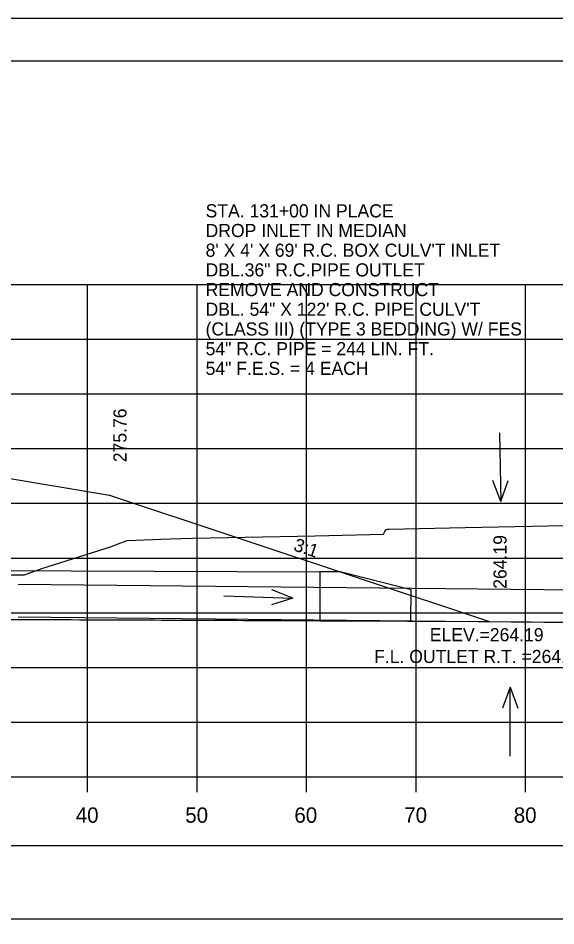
# Model space of a CAD drawing. Extents: x 285 to 4233, y -659 to 3710.
# Drawn here: x 572.9 to 622, y 1813.2 to 1896.2 of the extents above; entities that cross this region are included whole.
import ezdxf

# ---------------------------------------------------------------- set-up
doc = ezdxf.new("R2010")
doc.units = 0
for name, color, linetype in [('R_Axis', 7, 'Continuous'), ('R_Axis Annot', 7, 'Continuous'), ('R_Border', 7, 'Continuous'), ('R_Exist Surface', 7, 'Continuous'), ('R_Fin Surface', 7, 'Continuous'), ('R_Grid', 7, 'Continuous'), ('R_No Plot', 7, 'Continuous'), ('R_Water', 7, 'Continuous'), ('R_Water Annot', 7, 'Continuous'), ('R_Xsect Elev', 7, 'Continuous'), ('R_Xsect Slope', 7, 'Continuous')]:
    doc.layers.add(name, color=color, linetype=linetype)

msp = doc.modelspace()

# ---------------------------------------------------------------- linework, layer by layer
at = {"layer": 'R_Axis'}
for p, q in [((389.279, 1826.856), (689.279, 1826.856)), ((579.279, 1825.456), (579.279, 1826.856)), ((589.279, 1825.456), (589.279, 1826.856)), ((599.279, 1825.456), (599.279, 1826.856)), ((609.279, 1825.456), (609.279, 1826.856)), ((619.279, 1825.456), (619.279, 1826.856))]:
    msp.add_line(p, q, dxfattribs=at)
at = {"layer": 'R_Axis Annot'}
msp.add_lwpolyline([(554.356, 1813.882), (694.721, 1813.882), (694.721, 1820.535), (554.356, 1820.535)], close=True, dxfattribs=at)
at = {"layer": 'R_Border'}
msp.add_line((381.279, 1892.316), (697.459, 1892.316), dxfattribs=at)
at = {"layer": 'R_Exist Surface'}
msp.add_lwpolyline([(571.48, 1845.332), (573.503, 1845.32), (575.088, 1845.912), (581.357, 1847.89), (582.066, 1848.161), (582.883, 1848.459), (586.798, 1848.607), (588.862, 1848.663), (600.05, 1848.898), (606.292, 1849.035), (606.428, 1849.268), (606.555, 1849.47), (606.672, 1849.485), (606.808, 1849.501), (613.763, 1849.644), (622.825, 1849.843)], dxfattribs=at)
at = {"layer": 'R_Fin Surface'}
msp.add_lwpolyline([(456.532, 1844.212), (464.199, 1841.656), (497.279, 1852.683), (517.279, 1856.016), (525.279, 1856.336), (527.279, 1856.376), (551.279, 1856.856), (557.279, 1856.616), (581.279, 1852.616), (615.989, 1841.046), (657.777, 1840.726)], dxfattribs=at)
at = {"layer": 'R_Grid'}
for p, q in [((389.279, 1871.856), (689.279, 1871.856)), ((579.279, 1826.856), (579.279, 1871.856)), ((589.279, 1826.856), (589.279, 1871.856)), ((599.279, 1826.856), (599.279, 1871.856)), ((609.279, 1826.856), (609.279, 1871.856)), ((619.279, 1826.856), (619.279, 1871.856)), ((389.279, 1866.856), (689.279, 1866.856)), ((389.279, 1861.856), (689.279, 1861.856)), ((389.279, 1856.856), (689.279, 1856.856)), ((389.279, 1851.856), (689.279, 1851.856)), ((389.279, 1846.856), (689.279, 1846.856)), ((389.279, 1841.856), (689.279, 1841.856)), ((389.279, 1836.856), (689.279, 1836.856)), ((389.279, 1831.856), (689.279, 1831.856)), ((389.279, 1826.856), (689.279, 1826.856))]:
    msp.add_line(p, q, dxfattribs=at)
at = {"layer": 'R_No Plot'}
msp.add_line((368.878, 1896.211), (702.212, 1896.211), dxfattribs=at)
for points in [[(368.872, 1896.211), (702.212, 1896.211), (702.212, 1682.873), (368.872, 1682.873)], [(615.199, 1892.316), (634.819, 1892.316), (634.819, 1882.436), (650.931, 1882.436), (674.131, 1882.436), (674.251, 1854.28), (697.459, 1854.28), (697.459, 1686.856), (381.279, 1686.856), (381.279, 1892.316)]]:
    msp.add_lwpolyline(points, close=True, dxfattribs=at)
at = {"layer": 'R_Water'}
for p, q in [((572.937, 1844.478), (689.279, 1843.287)), ((464.2, 1841.656), (615.994, 1841.045)), ((572.937, 1841.478), (689.279, 1840.287))]:
    msp.add_line(p, q, dxfattribs=at)
for points in [[(600.478, 1841.107), (479.353, 1841.595), (479.371, 1846.095), (600.496, 1845.607)], [(600.496, 1845.607), (600.478, 1841.107), (608.81, 1841.074), (608.822, 1843.949), (602.329, 1845.6)]]:
    msp.add_lwpolyline(points, close=True, dxfattribs=at)
at = {"layer": 'R_Water Annot'}
for p, q in [((616.895, 1858.305), (617.005, 1852.021)), ((617.005, 1852.021), (616.271, 1853.932)), ((617.005, 1852.021), (617.671, 1853.957)), ((598.007, 1843.195), (596.109, 1843.962)), ((591.726, 1843.413), (598.007, 1843.195)), ((598.007, 1843.195), (596.06, 1842.562)), ((617.868, 1835.04), (617.167, 1833.117)), ((617.868, 1828.756), (617.868, 1835.04)), ((617.868, 1835.04), (618.568, 1833.117))]:
    msp.add_line(p, q, dxfattribs=at)

# ---------------------------------------------------------------- texts
at = {"layer": 'R_Axis Annot'}
for s, p in [('40', (578.193, 1822.656)), ('50', (588.193, 1822.656)), ('60', (598.16, 1822.656)), ('70', (608.193, 1822.656)), ('80', (618.193, 1822.656))]:
    msp.add_text(s, height=1.4, dxfattribs=at).set_placement(p)
at = {"layer": 'R_Water Annot'}
for s, p in [('STA. 131+00 IN PLACE', (590.051, 1877.998)), ('DROP INLET IN MEDIAN', (590.051, 1876.198)), ("8' X 4' X 69' R.C. BOX CULV'T INLET", (590.051, 1874.398)), ('DBL.36" R.C.PIPE OUTLET', (590.051, 1872.598)), ('REMOVE AND CONSTRUCT', (590.051, 1870.798)), ('DBL. 54" X 122\' R.C. PIPE CULV\'T ', (590.051, 1868.998)), ('(CLASS III) (TYPE 3 BEDDING) W/ FES', (590.051, 1867.198)), ('54" R.C. PIPE = 244 LIN. FT.', (590.051, 1865.398)), ('54" F.E.S. = 4 EACH', (590.051, 1863.598)), ('F.L. OUTLET R.T. =264.19', (605.442, 1837.258))]:
    msp.add_text(s, height=1.2, dxfattribs=at).set_placement(p)
at = {"layer": 'R_Xsect Elev'}
for s, p in [('275.76', (582.829, 1855.616)), ('264.19', (617.539, 1844.046))]:
    msp.add_text(s, height=1.2, rotation=90, dxfattribs=at).set_placement(p)
msp.add_text('ELEV.=264.19', height=1.2, dxfattribs=at).set_placement((610.523, 1839.246))
at = {"layer": 'R_Xsect Slope'}
msp.add_text('3:1', height=1.2, rotation=341.56505, dxfattribs=at).set_placement((598.004, 1847.569))

doc.saveas('drawing.dxf')
